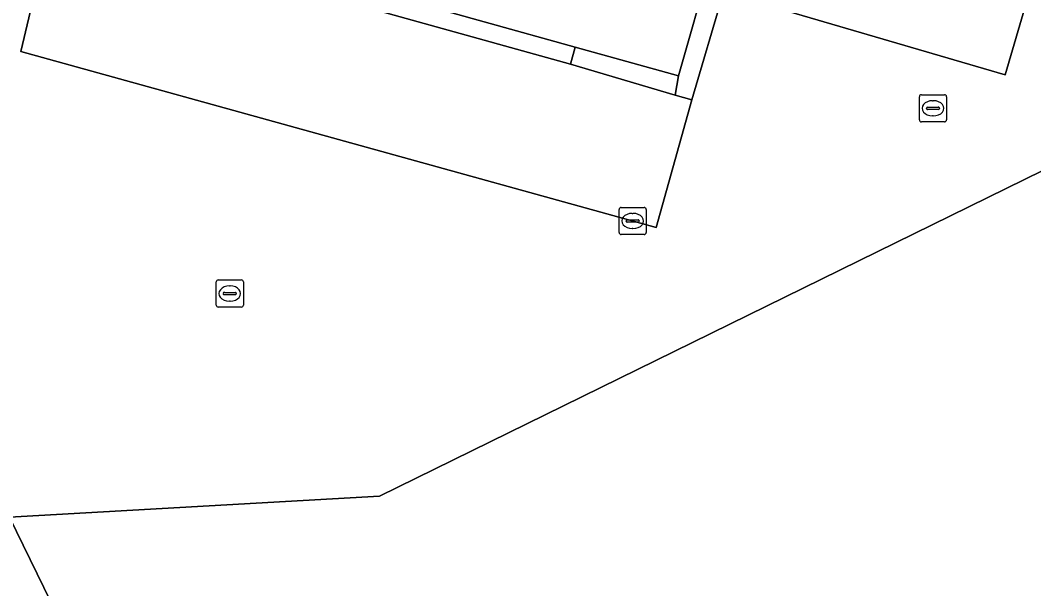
# Model space of a CAD drawing. Extents: x 162172 to 163187, y 382874 to 383685.
# Drawn here: x 163035.58 to 163072.98, y 383590.42 to 383611.4 of the extents above; entities that cross this region are included whole.
import ezdxf

# ---------------------------------------------------------------- set-up
doc = ezdxf.new("R2010")
doc.units = 0
for name, color, linetype in [('IMGEO_Kolk', 7, 'Continuous'), ('IMGEO_Pand', 7, 'Continuous'), ('IMGEO_Parkeervlak_open', 7, 'Continuous'), ('IMGEO_Voetgangersgebied_open', 7, 'Continuous'), ('IMGEO_Voetpad_open', 7, 'Continuous')]:
    doc.layers.add(name, color=color, linetype=linetype)

msp = doc.modelspace()

# ---------------------------------------------------------------- linework, layer by layer
at = {"layer": 'IMGEO_Kolk'}
for p, q in [((163068.763, 383607.726), (163068.763, 383608.578)), ((163068.838, 383608.652), (163069.69, 383608.652)), ((163069.764, 383608.578), (163069.764, 383607.726)), ((163069.065, 383608.195), (163069.463, 383608.195)), ((163069.251, 383608.432), (163069.276, 383608.432)), ((163069.022, 383608.146), (163069.022, 383608.158)), ((163069.46, 383608.109), (163069.062, 383608.109)), ((163069.274, 383607.872), (163069.249, 383607.872)), ((163069.506, 383608.158), (163069.506, 383608.146)), ((163069.69, 383607.652), (163068.838, 383607.652)), ((163057.754, 383604.493), (163058.606, 383604.493)), ((163057.679, 383603.567), (163057.679, 383604.419)), ((163058.167, 383604.273), (163058.192, 383604.273)), ((163058.68, 383604.419), (163058.68, 383603.567)), ((163057.938, 383603.987), (163057.938, 383603.999)), ((163058.376, 383603.95), (163057.978, 383603.95)), ((163057.981, 383604.036), (163058.379, 383604.036)), ((163058.19, 383603.713), (163058.165, 383603.713)), ((163058.422, 383603.999), (163058.422, 383603.987)), ((163058.606, 383603.493), (163057.754, 383603.493)), ((163042.883, 383601.816), (163043.735, 383601.816)), ((163042.808, 383600.89), (163042.808, 383601.742)), ((163043.296, 383601.596), (163043.321, 383601.596)), ((163043.809, 383601.742), (163043.809, 383600.89)), ((163043.067, 383601.31), (163043.067, 383601.322)), ((163043.505, 383601.273), (163043.107, 383601.273)), ((163043.11, 383601.359), (163043.508, 383601.359)), ((163043.551, 383601.322), (163043.551, 383601.31)), ((163043.735, 383600.816), (163042.883, 383600.816)), ((163043.319, 383601.036), (163043.294, 383601.036))]:
    msp.add_line(p, q, dxfattribs=at)
for points in [[(163068.763, 383607.726), (163068.763, 383608.578)], [(163068.838, 383608.652), (163069.69, 383608.652)], [(163069.764, 383608.578), (163069.764, 383607.726)], [(163069.69, 383607.652), (163068.838, 383607.652)], [(163057.754, 383604.493), (163058.606, 383604.493)], [(163057.679, 383603.567), (163057.679, 383604.419)], [(163058.68, 383604.419), (163058.68, 383603.567)], [(163058.606, 383603.493), (163057.754, 383603.493)], [(163042.883, 383601.816), (163043.735, 383601.816)], [(163042.808, 383600.89), (163042.808, 383601.742)], [(163043.809, 383601.742), (163043.809, 383600.89)], [(163043.735, 383600.816), (163042.883, 383600.816)]]:
    msp.add_lwpolyline(points, dxfattribs=at)
for centre, radius, start, end in [((163068.84, 383608.576), 0.0765, 91.552, 178.448), ((163068.84, 383608.576), 0.0765, 91.552, 178.448), ((163069.688, 383608.576), 0.0765, 1.552, 88.448), ((163069.688, 383608.576), 0.0765, 1.552, 88.448), ((163069.062, 383608.155), 0.0403, 85.8775, 175.7526), ((163069.467, 383608.157), 0.0386, 1.7309, 96.639), ((163069.059, 383608.145), 0.0366, 178.938, 274.7102), ((163069.463, 383608.152), 0.043, 264.8664, 352.4533), ((163068.84, 383607.728), 0.0765, 181.552, 268.448), ((163068.84, 383607.728), 0.0765, 181.552, 268.448), ((163069.688, 383607.728), 0.0765, 271.552, 358.448), ((163069.688, 383607.728), 0.0765, 271.552, 358.448), ((163057.756, 383604.417), 0.0765, 91.552, 178.448), ((163057.756, 383604.417), 0.0765, 91.552, 178.448), ((163058.604, 383604.417), 0.0765, 1.552, 88.448), ((163058.604, 383604.417), 0.0765, 1.552, 88.448), ((163057.978, 383603.996), 0.0403, 85.8775, 175.7526), ((163057.975, 383603.986), 0.0366, 178.938, 274.7102), ((163058.379, 383603.993), 0.043, 264.8664, 352.4533), ((163058.383, 383603.998), 0.0386, 1.7309, 96.639), ((163057.756, 383603.569), 0.0765, 181.552, 268.448), ((163057.756, 383603.569), 0.0765, 181.552, 268.448), ((163058.604, 383603.569), 0.0765, 271.552, 358.448), ((163058.604, 383603.569), 0.0765, 271.552, 358.448), ((163042.885, 383601.74), 0.0765, 91.552, 178.448), ((163042.885, 383601.74), 0.0765, 91.552, 178.448), ((163043.733, 383601.74), 0.0765, 1.552, 88.448), ((163043.733, 383601.74), 0.0765, 1.552, 88.448), ((163043.107, 383601.319), 0.0403, 85.8775, 175.7526), ((163043.104, 383601.309), 0.0366, 178.938, 274.7102), ((163043.508, 383601.316), 0.043, 264.8664, 352.4533), ((163043.512, 383601.321), 0.0386, 1.7309, 96.639), ((163042.885, 383600.892), 0.0765, 181.552, 268.448), ((163042.885, 383600.892), 0.0765, 181.552, 268.448), ((163043.733, 383600.892), 0.0765, 271.552, 358.448), ((163043.733, 383600.892), 0.0765, 271.552, 358.448)]:
    msp.add_arc(centre, radius, start, end, dxfattribs=at)
for centre, major_axis, ratio, start_param, end_param in [((163069.25, 383608.152), (-0.387, 0.002), 0.722429, 4.712389, 7.853982), ((163069.275, 383608.152), (-0.39, 0.002), 0.717154, 1.570796, 4.712389), ((163058.166, 383603.993), (-0.387, 0.002), 0.722429, 4.712389, 7.853982), ((163058.191, 383603.993), (-0.39, 0.002), 0.717154, 1.570796, 4.712389), ((163043.295, 383601.316), (-0.387, 0.002), 0.722429, 4.712389, 7.853982), ((163043.32, 383601.316), (-0.39, 0.002), 0.717154, 1.570796, 4.712389)]:
    msp.add_ellipse(centre, major_axis=major_axis, ratio=ratio, start_param=start_param, end_param=end_param, dxfattribs=at)
at = {"layer": 'IMGEO_Pand'}
for points in [[(163067.369, 383635.09), (163056.91, 383638.147), (163049.343, 383612.284), (163056.055, 383610.413), (163059.874, 383609.349), (163062.253, 383617.722)], [(163028.971, 383605.065), (163027.482, 383605.623), (163024.921, 383606.725), (163020.546, 383596.371), (163021.327, 383594.749), (163027.944, 383581.015), (163038.486, 383586.285), (163035.174, 383593.065)]]:
    msp.add_lwpolyline(points, close=True, dxfattribs=at)
msp.add_lwpolyline([(163101.528, 383584.998), (163096.078, 383609.989), (163095.082, 383610.017), (163093.906, 383615.462), (163094.766, 383615.894), (163094.519, 383617.229), (163089.384, 383618.697), (163089.314, 383618.439), (163089.164, 383618.405), (163086.699, 383617.852), (163080.259, 383616.407), (163077.833, 383611.91), (163078.801, 383607.486), (163079.064, 383606.287), (163079.222, 383605.564), (163079.749, 383603.157), (163075.635, 383601.136), (163074.295, 383603.865), (163073.417, 383605.651), (163073.316, 383605.857), (163048.833, 383593.836), (163035.174, 383593.065), (163038.486, 383586.285)], dxfattribs=at)
at = {"layer": 'IMGEO_Parkeervlak_open'}
for points in [[(163063.031, 383617.502), (163061.533, 383612.439), (163071.926, 383609.383), (163073.077, 383613.297), (163073.46, 383614.612), (163067.804, 383616.152)], [(163036.902, 383615.751), (163035.59, 383610.248), (163059.042, 383603.752), (163060.367, 383608.459), (163059.746, 383608.632), (163055.887, 383609.785), (163044.645, 383612.915), (163044.835, 383613.54), (163042.493, 383614.193)], [(163044.835, 383613.54), (163044.645, 383612.915), (163055.887, 383609.785), (163056.055, 383610.413), (163049.343, 383612.284)], [(163056.055, 383610.413), (163055.887, 383609.785), (163059.746, 383608.632), (163059.874, 383609.349)]]:
    msp.add_lwpolyline(points, close=True, dxfattribs=at)
at = {"layer": 'IMGEO_Voetgangersgebied_open'}
for points in [[(163073.077, 383613.297), (163071.926, 383609.383), (163061.533, 383612.439), (163060.367, 383608.459), (163059.042, 383603.752), (163035.59, 383610.248), (163036.902, 383615.751)], [(163021.327, 383594.749), (163020.546, 383596.371), (163024.921, 383606.725), (163027.482, 383605.623), (163028.971, 383605.065), (163035.174, 383593.065), (163048.833, 383593.836), (163073.316, 383605.857)]]:
    msp.add_lwpolyline(points, dxfattribs=at)
at = {"layer": 'IMGEO_Voetpad_open'}
msp.add_lwpolyline([(163062.253, 383617.722), (163059.874, 383609.349), (163059.746, 383608.632), (163060.367, 383608.459), (163061.533, 383612.439), (163063.031, 383617.502)], close=True, dxfattribs=at)

doc.saveas('drawing.dxf')
